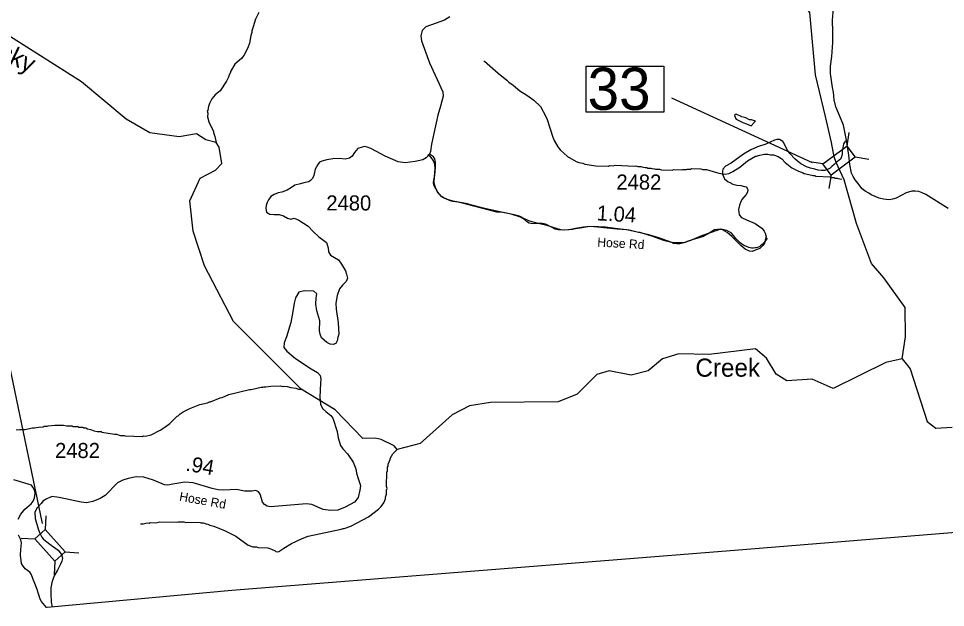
# Model space of a CAD drawing. Extents: x 1248224 to 1454986, y 825081 to 985870.
# Drawn here: x 1379404 to 1387083, y 835706 to 840583 of the extents above; entities that cross this region are included whole.
import ezdxf

# ---------------------------------------------------------------- set-up
doc = ezdxf.new("R2010")
doc.units = 0
for name, color, linetype in [('Exist Boundary Political CountyLine', 7, 'Continuous'), ('Exist Hydrographic Creek Single Shore', 7, 'Continuous'), ('Exist Hydrographic Creek Single Shore Label', 7, 'Continuous'), ('Exist Hydrographic Misc Water Feature', 7, 'Continuous'), ('Exist Road Non-System Type 51', 7, 'Continuous'), ('Exist Road Secondary Mileage Hundredths English Label', 7, 'Continuous'), ('Exist Road Secondary Structure Standard Bridge CELL', 7, 'Continuous'), ('Exist Road Secondary Structure Standard Bridge Number Label', 7, 'Continuous'), ('Exist Road Secondary Type 41 Attributed', 7, 'Continuous'), ('Exist Road Secondary Type 51 Attributed', 7, 'Continuous'), ('Exist Road Secondary Type 51 Label', 7, 'Continuous'), ('Exist Road Secondary Type 51 Number Label', 7, 'Continuous')]:
    doc.layers.add(name, color=color, linetype=linetype)

msp = doc.modelspace()

# ---------------------------------------------------------------- linework, layer by layer
at = {"layer": 'Exist Boundary Political CountyLine'}
for points in [[(1400252.8, 841646.5), (1398257.2, 841149.9), (1395419.2, 840371.9), (1394403.2, 840101.8), (1394378.2, 840069.7), (1394334.2, 839983.9), (1391652.2, 836689), (1389646.1, 836528.5), (1387679.1, 836369.4), (1385334.1, 836176.9), (1381170, 835845.8), (1379641.3, 835706.9)], [(1379402, 836436.8), (1379424, 836479.8), (1379456, 836519.3), (1379509, 836564.5), (1379526, 836586.4), (1379537, 836614.8), (1379543, 836653.5), (1379538, 836671.7), (1379523, 836702.9), (1379512, 836718.5), (1379364, 836763.6)], [(1379641.3, 835706.9), (1379637, 835706.2), (1379594, 835755.4), (1379583, 835775.7), (1379559, 835856.2), (1379510, 835982.4), (1379498, 835999.1), (1379460, 836025.1), (1379436, 836055.1), (1379429, 836070.7), (1379420, 836139.6), (1379422, 836186), (1379429, 836240.8), (1379423, 836266), (1379404, 836305.3)]]:
    msp.add_lwpolyline(points, dxfattribs=at)
at = {"layer": 'Exist Hydrographic Creek Single Shore'}
for points in [[(1386178.2, 839390.4), (1386159.9, 839436.6), (1386139.3, 839555.8), (1386088.5, 839771.6), (1386006.1, 840117.1), (1385958, 840633.4), (1385731, 840920.4), (1385676.1, 841088.9), (1385387, 841212.9), (1385338, 841272.9), (1385315.1, 841381.8), (1385410, 841511.1), (1385397.5, 841723.2), (1385449.4, 841765.9), (1385731.2, 841838.8), (1385976.9, 841921.3), (1386131.8, 842055.9), (1386140.2, 842409.5), (1386182.9, 842472.1)], [(1382255.6, 837104.4), (1382027.3, 837341.8), (1381746.7, 837513.5), (1381186, 838073.8), (1380945, 838534.9), (1380851, 838822.3), (1380823, 839072.4), (1380910, 839261.1), (1381037, 839327.4), (1381088, 839382.2), (1381066, 839517.3), (1381042.2, 839556), (1380956.9, 839580.1), (1380879.7, 839628.3), (1380735, 839604.2), (1380493, 839637.1), (1380295, 839749.4), (1379926, 840058.9), (1379243, 840489.5)], [(1386724.1, 837765.3), (1386753.1, 837948.6), (1386750.1, 838191.6), (1386571.1, 838434.7), (1386469.7, 838555.9), (1386344.5, 838885.6), (1386244.1, 839247.5), (1386178.2, 839390.4)], [(1386724.1, 837765.3), (1386590.1, 837735.2), (1386152.1, 837520.7), (1385979, 837596.5), (1385770.1, 837584.2), (1385679, 837638.6), (1385599.1, 837771.6), (1385509, 837848.9), (1385124.1, 837800.8), (1384874.1, 837805.9), (1384740.1, 837765.8), (1384621.1, 837666.5), (1384478, 837630), (1384296.1, 837666.5), (1384195.1, 837635.7), (1384033.1, 837471.5), (1383874.1, 837409), (1383315, 837403.8), (1383139, 837374.6), (1382996, 837301.9), (1382732, 837064.3), (1382540.8, 837015.6), (1382515, 837045.7), (1382408, 837097.1), (1382358.8, 837107.7), (1382255.6, 837104.4)], [(1386724.1, 837765.3), (1386789.1, 837681.9), (1386930.1, 837245.7), (1387004.1, 837191.7), (1387138.1, 837198.9)]]:
    msp.add_lwpolyline(points, dxfattribs=at)
at = {"layer": 'Exist Hydrographic Misc Water Feature'}
for points in [[(1381395.9, 840633.2), (1381366.6, 840578), (1381349, 840514.4), (1381336.2, 840482.8), (1381335.8, 840466.8), (1381327.3, 840443), (1381317.8, 840379.3), (1381304.7, 840339.6), (1381269.2, 840276.5), (1381250.6, 840253), (1381195.4, 840206.4), (1381160, 840143.3), (1381159.8, 840135.3), (1381147.2, 840111.6), (1381146.9, 840103.6), (1381126, 840064.1), (1381074.2, 839985.5), (1381033.2, 839950.5), (1381006.5, 839919.2), (1380985.6, 839879.7), (1380977, 839856), (1380972.1, 839824.1), (1380968, 839816.2), (1380971.6, 839800.1), (1380970.8, 839768.1), (1380981.9, 839727.9), (1381019.9, 839647), (1381019.7, 839639), (1381031, 839606.7), (1381042.2, 839556)], [(1383258.9, 840230.8), (1383264.8, 840230.6), (1383376.5, 840129.9), (1383449.2, 840074.1), (1383466.7, 840055.7), (1383502.2, 840032.8), (1383557, 839985.5), (1383614.2, 839950), (1383673.2, 839908.6), (1383727.9, 839855.2), (1383770.1, 839778.2), (1383783.3, 839745.9), (1383829.8, 839600.7), (1383841.2, 839574.5), (1383872, 839521.7), (1383891.4, 839497.2), (1383952.1, 839439.8), (1384023.1, 839400), (1384046.9, 839391.4), (1384078.8, 839386.6), (1384094.6, 839378.2), (1384186.2, 839363.9), (1384290.3, 839361.3), (1384298.4, 839365.1), (1384330.4, 839364.3), (1384346.5, 839367.9), (1384510.3, 839361.8), (1384518.4, 839363.6), (1384534.3, 839359.2), (1384558.3, 839358.6), (1384566.2, 839354.4), (1384594.1, 839349.7), (1384610.1, 839349.3), (1384618, 839345.1), (1384642, 839344.5), (1384649.9, 839340.4), (1384673.8, 839339.7), (1384681.7, 839335.5), (1384713.7, 839334.7), (1384729.6, 839330.4), (1384817.7, 839328.2), (1384833.8, 839331.7), (1384897.8, 839330.2), (1384905.9, 839334), (1384937.8, 839333.1), (1384945.9, 839336.9), (1384969.9, 839336.4), (1384978, 839340.2), (1385056, 839338.2), (1385069.9, 839333.8), (1385101.9, 839333), (1385205.1, 839302.5), (1385257, 839295.2), (1385289.1, 839300.4), (1385321.5, 839315.5), (1385378.4, 839352.1), (1385443.7, 839404.5), (1385508.7, 839442.8), (1385516.7, 839442.6), (1385532.8, 839450.2), (1385581.1, 839461), (1385611.1, 839460.3), (1385633, 839455.7), (1385657.1, 839455.1), (1385696.6, 839440.1), (1385726.3, 839421.4), (1385755.5, 839390.7), (1385810.4, 839347.3), (1385865.8, 839318), (1385897.6, 839309.1), (1385913.4, 839300.8), (1385977.1, 839287.2), (1385984.9, 839283), (1386000.9, 839282.6), (1386008.8, 839278.4), (1386128.8, 839271.4), (1386136.7, 839267.2), (1386160.7, 839266.6), (1386168.6, 839262.4), (1386184.6, 839262), (1386192.5, 839257.8), (1386225.6, 839252.5)], [(1385472.9, 839694.9), (1385499.4, 839723), (1385510.4, 839734.5), (1385499.8, 839737), (1385475.9, 839743.5), (1385459.9, 839744), (1385428.3, 839760.7), (1385396.5, 839769.5), (1385349, 839790.7), (1385341, 839788.9), (1385334.8, 839783.1), (1385342.2, 839758.9), (1385348.1, 839750.7), (1385403.3, 839721.3), (1385435.1, 839712.6), (1385472.9, 839694.9)], [(1379383.8, 837176.7), (1379415.8, 837179.9), (1379455.9, 837178.9), (1379520.2, 837193.3), (1379536.2, 837192.9), (1379568.4, 837200.1), (1379608.4, 837203.1), (1379616.5, 837206.8), (1379640.5, 837206.3), (1379648.6, 837210.1), (1379704.8, 837216.6), (1379776.8, 837214.8), (1379800.7, 837210.3), (1379848.7, 837209), (1379856.7, 837204.8), (1379896.6, 837203.9), (1379904.5, 837199.7), (1379936.5, 837198.8), (1379944.4, 837194.7), (1379960.4, 837194.3), (1379976.2, 837185.9), (1380000.1, 837181.3), (1380031.8, 837168.5), (1380055.7, 837163.9), (1380087.6, 837163.1), (1380095.5, 837158.9), (1380199.2, 837140.3), (1380215.2, 837139.9), (1380247, 837131.1), (1380279, 837130.4), (1380286.9, 837126.2), (1380430.8, 837122.6), (1380438.9, 837126.4), (1380454.9, 837126), (1380503.2, 837136.7), (1380576.2, 837174.9), (1380616.8, 837199.9), (1380657.5, 837230.8), (1380719, 837289.3), (1380727.1, 837293.1), (1380743.4, 837308.7), (1380767.9, 837326), (1380824.6, 837354.6), (1380905.4, 837386.6), (1380969.8, 837401), (1380986, 837408.6), (1380994, 837408.4), (1381074.8, 837442.3), (1381090.9, 837445.9), (1381147.5, 837468.5), (1381316.5, 837512.3), (1381332.5, 837511.9), (1381413, 837529.9), (1381429, 837529.4), (1381437.1, 837533.2), (1381453.1, 837532.9), (1381493.3, 837539.8), (1381573.4, 837541.8), (1381589.2, 837537.4), (1381597.3, 837539.2), (1381629.2, 837536.5), (1381661, 837527.6), (1381701, 837522.7), (1381724.8, 837514.1), (1381746.7, 837513.5)], [(1380413.4, 836399.2), (1380437.4, 836398.6), (1380469.6, 836405.8), (1380485.6, 836405.4), (1380493.7, 836409.2), (1380541.6, 836408), (1380573.8, 836415.2), (1380709.8, 836411.8), (1380725.9, 836415.4), (1380773.9, 836414.2), (1380789.7, 836409.8), (1380805.8, 836413.4), (1380909.8, 836410.8), (1380917.7, 836406.6), (1380933.7, 836406.2), (1380957.6, 836397.6), (1380973.6, 836397.2), (1380989.4, 836388.8), (1381021.1, 836380), (1381116.3, 836341.7), (1381203.1, 836295.5), (1381305.5, 836221), (1381345.1, 836208), (1381375.1, 836207.3), (1381389, 836202.9), (1381469, 836200.9), (1381500.8, 836190.1), (1381530.4, 836175.4), (1381536.2, 836169.2), (1381552.2, 836166.9), (1381560.2, 836168.7), (1381600.9, 836197.6), (1381665.9, 836236), (1381754.9, 836277.8), (1381803.4, 836296.5), (1382076.9, 836353.7), (1382093.1, 836361.3), (1382101.1, 836361.1), (1382157.5, 836379.7), (1382303.5, 836458), (1382385.1, 836519.9), (1382407.5, 836541.3), (1382430.3, 836572.8), (1382443.1, 836604.5), (1382443.5, 836620.4), (1382452, 836644.2), (1382452.8, 836676.2), (1382457.2, 836692.1), (1382453.5, 836708.2), (1382456.5, 836828), (1382460.7, 836835.9), (1382461.4, 836867.9), (1382465.6, 836875.8), (1382466, 836891.8), (1382483, 836931.3), (1382483.2, 836939.3), (1382504.1, 836978.8), (1382540.8, 837015.6)]]:
    msp.add_lwpolyline(points, dxfattribs=at)
at = {"layer": 'Exist Road Non-System Type 51'}
msp.add_lwpolyline([(1385606.7, 838763.4), (1385580, 838729.9), (1385565.6, 838712.2), (1385551.4, 838700.5), (1385545.3, 838696.6), (1385533.2, 838690.8), (1385515, 838685.2), (1385507, 838683.4), (1385489, 838681.7), (1385475, 838682), (1385455, 838686.4), (1385439.1, 838692.7), (1385409.4, 838707.3), (1385393.6, 838717.7), (1385381.8, 838725.9), (1385368, 838738.2), (1385346.5, 838762.6), (1385327, 838787), (1385307.4, 838807.4), (1385291.6, 838817.8), (1385271.8, 838828.2), (1385247.9, 838834.7), (1385233.9, 838836.9), (1385231.9, 838837), (1385215.9, 838835.3), (1385197.8, 838831.7), (1385125.3, 838807.1), (1385070.8, 838786.2), (1385048.6, 838778.6), (1385022.4, 838767.2), (1384963.9, 838742.3), (1384953.8, 838738.5), (1384925.6, 838729.1), (1384905.5, 838725.5), (1384857.4, 838724.4), (1384825.5, 838727.1), (1384769.7, 838738.2), (1384741.8, 838746.8), (1384650.4, 838780.6), (1384586.8, 838799.9), (1384553, 838810.6), (1384529.1, 838815.1), (1384463.3, 838830.4), (1384345.5, 838844.8), (1384267.7, 838854.4), (1384209.8, 838859.5), (1384165.8, 838860.4), (1384119.7, 838857.4), (1384057.5, 838848.6), (1384019.3, 838841.4), (1384005.2, 838837.6), (1383993.2, 838835.9), (1383959.1, 838832.6), (1383931, 838831.1), (1383897.1, 838833.8), (1383869.2, 838840.4), (1383815.5, 838857.5), (1383781.7, 838868.2), (1383753.8, 838876.7), (1383743.9, 838878.9), (1383708, 838885.7), (1383678.1, 838894.3), (1383658.3, 838900.7), (1383632.4, 838909.2), (1383590.8, 838928), (1383565, 838940.6), (1383545.2, 838949), (1383521.3, 838955.4), (1383485.4, 838964.2), (1383429.6, 838973.3), (1383365.9, 838988.6), (1383266.2, 839010.6), (1383148.8, 839041), (1383122.9, 839047.5), (1383003.3, 839071.9), (1382985.4, 839076.3), (1382955.5, 839084.9), (1382929.7, 839095.4), (1382908, 839109.9), (1382890.4, 839128.2), (1382878.7, 839144.5), (1382861.3, 839174.8), (1382850, 839209.1), (1382848.3, 839227.1), (1382849.3, 839273.1), (1382856.7, 839345), (1382853.3, 839375.1), (1382847.6, 839391.3), (1382841.9, 839405.4), (1382834.2, 839419.5), (1382816.6, 839437.9), (1382794.9, 839454.4)], dxfattribs=at)
at = {"layer": 'Exist Road Secondary Structure Standard Bridge CELL'}
for p, q in [((1386283.7, 839639.2), (1386266.6, 839527.3)), ((1386447, 839416.9), (1386335.1, 839434)), ((1386068, 839378.9), (1385956.2, 839396)), ((1386135, 839287.7), (1386117.9, 839175.8)), ((1379630.4, 836463.6), (1379624.3, 836350.6)), ((1379425.1, 836279.4), (1379538.1, 836273.2)), ((1379789.5, 836165.8), (1379902.5, 836159.7)), ((1379705.2, 836090.2), (1379699.1, 835977.1))]:
    msp.add_line(p, q, dxfattribs=at)
for points in [[(1386335.1, 839434), (1386135.4, 839287.3), (1386066.8, 839380.6), (1386266.6, 839527.3)], [(1379624.3, 836350.6), (1379789.9, 836166.1), (1379703.7, 836088.8), (1379538.1, 836273.2)]]:
    msp.add_lwpolyline(points, close=True, dxfattribs=at)
at = {"layer": 'Exist Road Secondary Structure Standard Bridge Number Label'}
for p, q in [((1385981.6, 839387.5), (1384815.5, 839923.2)), ((1379603.8, 836400.1), (1379101.9, 838799.8))]:
    msp.add_line(p, q, dxfattribs=at)
msp.add_lwpolyline([(1384106.1, 840189.6), (1384750.2, 840189.6), (1384750.2, 839807.2), (1384106.1, 839807.2)], close=True, dxfattribs=at)
at = {"layer": 'Exist Road Secondary Type 41 Attributed'}
for points in [[(1382975.8, 840597.7), (1382933.4, 840570.6), (1382863.9, 840543.6), (1382777.7, 840514), (1382748.1, 840483.1), (1382737.8, 840440.6), (1382741.7, 840399.4), (1382807.3, 840215.2), (1382919.2, 839976.6), (1382921.8, 839939.2), (1382899.9, 839858.1), (1382876.7, 839783.4), (1382825.3, 839542.4), (1382817.3, 839482), (1382809.2, 839459.4)], [(1386178.2, 839390.4), (1386160.2, 839374.9), (1386142.5, 839357.2), (1386128.9, 839343.6), (1386112.5, 839336.3), (1386099.8, 839330), (1386082.6, 839325.9), (1386054.9, 839325), (1386028.6, 839328.6), (1385999.5, 839337), (1385965.3, 839345.2), (1385932.2, 839355.4), (1385884.7, 839381), (1385837.9, 839419.4), (1385794.1, 839466.3), (1385774.2, 839492.4), (1385759, 839524.6), (1385745.1, 839555), (1385735.6, 839565), (1385721.3, 839574.3), (1385707.1, 839580.5), (1385685.3, 839581.4), (1385666.7, 839576.4), (1385594.1, 839542.8), (1385524.8, 839520.7), (1385470.5, 839494.7), (1385410.6, 839458.9), (1385306.9, 839386.7), (1385260.2, 839359.9), (1385239.3, 839336.8), (1385235.7, 839318.2), (1385235.2, 839294.1), (1385252.1, 839254.6), (1385282.2, 839231.5), (1385297.2, 839224.3), (1385320.8, 839212), (1385355.7, 839204.3), (1385387.9, 839200.2), (1385416.9, 839193.4), (1385430.6, 839190.7), (1385439.2, 839179.4), (1385446, 839164.4), (1385441.9, 839145.8), (1385431, 839125.8), (1385396.3, 839085.9), (1385385.4, 839059.1), (1385377.2, 839038.7), (1385369.1, 839001.5), (1385371.7, 838981.1), (1385373.6, 838957.9), (1385392.7, 838936.6), (1385433.7, 838916.6), (1385506.9, 838886.3), (1385561, 838848), (1385579.8, 838821.4), (1385588.5, 838805), (1385596.2, 838775.1), (1385590.3, 838746.5), (1385583.5, 838722.9), (1385572.6, 838707), (1385545.4, 838680.2), (1385515.4, 838666.6), (1385481.8, 838655.3), (1385459.1, 838658), (1385422.8, 838672.1), (1385386.5, 838703.8), (1385313, 838776.9), (1385274, 838811.4), (1385254.7, 838822.7), (1385233.4, 838835.4), (1385217.5, 838838.1), (1385195.3, 838836.8), (1385170.3, 838834.1), (1385116.3, 838799.1), (1385076.4, 838779.2), (1385041.5, 838768.3), (1384983.2, 838751), (1384952.3, 838739.7), (1384914.2, 838724.7), (1384883.4, 838717.4), (1384857, 838717.4), (1384830.7, 838721.1), (1384814.8, 838728.8), (1384709.6, 838767.8), (1384625.2, 838791.4), (1384529, 838815), (1384443.5, 838834.5), (1384360.9, 838839.5), (1384200.5, 838856.3), (1384136.1, 838861.3), (1384083.6, 838856.7), (1384018.8, 838844.5), (1383966.6, 838833.2), (1383913.9, 838830.4), (1383875.6, 838832.7), (1383850.7, 838840), (1383818.4, 838854.5), (1383797.1, 838865.8), (1383777.1, 838877.2), (1383757.2, 838884.4), (1383726.3, 838887.6), (1383680.7, 838884), (1383649.9, 838884.9), (1383634.9, 838889.9), (1383610.9, 838903.5), (1383595, 838919.8), (1383563.7, 838938.4), (1383486.1, 838963.4), (1383418.4, 838975.8), (1383366.6, 838980.3), (1383112.4, 839046.9), (1383046.2, 839061.8), (1383003.1, 839069.1), (1382973.1, 839076.8), (1382945.5, 839089.1), (1382912.6, 839104.5), (1382880.9, 839137.6), (1382860.9, 839173.9), (1382845.9, 839204.3), (1382842.9, 839225.6), (1382844.3, 839245.6), (1382853.8, 839284.2), (1382859.2, 839350.4), (1382857.9, 839394.3), (1382851.5, 839421.6), (1382840.9, 839438), (1382809.2, 839459.4)], [(1386262.3, 839576.8), (1386249.6, 839561.8), (1386238.2, 839544.6), (1386231.9, 839511.9), (1386227.3, 839489.3), (1386226.9, 839462), (1386220.5, 839437.1), (1386214.6, 839419.8), (1386178.2, 839390.4)], [(1382809.2, 839459.4), (1382782, 839429.4), (1382752.9, 839413.1), (1382690.3, 839399.5), (1382607.7, 839389.5), (1382547.8, 839397.6), (1382442.6, 839444.8), (1382368.2, 839482), (1382321.4, 839506.5), (1382291.5, 839519.3), (1382273.3, 839523.8), (1382249.7, 839519.3), (1382214.3, 839506.5), (1382186.2, 839473.9), (1382169, 839443.9), (1382144.9, 839425.8), (1382109.5, 839418.5), (1382062.3, 839423.1), (1382007.9, 839421.2), (1381958, 839413.1), (1381917.1, 839403.1), (1381898.1, 839393.1), (1381882.7, 839374.1), (1381862.7, 839336.8), (1381851.3, 839282.4), (1381839.5, 839257.9), (1381822.3, 839240.7), (1381808.7, 839230.7), (1381768.8, 839222.5), (1381739.7, 839215.2), (1381694.4, 839202.5), (1381664.4, 839185.3), (1381629, 839160.8), (1381586.4, 839145.4), (1381554.6, 839140.8), (1381521.9, 839125.4), (1381492.9, 839108.2), (1381474.7, 839080.9), (1381462.9, 839061), (1381454.8, 839035.6), (1381453, 839011.1), (1381459.3, 838978.4), (1381486.5, 838963.9), (1381521.9, 838961.2), (1381561.9, 838961.2), (1381599.3, 838948.1), (1381632.2, 838930.3), (1381660.3, 838923), (1381688.5, 838930.3), (1381705.7, 838923), (1381727.5, 838913.1), (1381803.2, 838864.1), (1381846.1, 838818.5), (1381891.1, 838776), (1381932.3, 838743.9), (1381954.2, 838728.4), (1381968.3, 838683.3), (1381972, 838651.9), (1381988.7, 838623.6), (1382054.4, 838586.3), (1382080.1, 838550.2), (1382113.5, 838493.6), (1382121.3, 838465.2), (1382128.6, 838432.1), (1382118.6, 838406.7), (1382088.6, 838374.9), (1382063.2, 838345), (1382042.8, 838288.8), (1382032.7, 838225), (1382035.1, 838176.2), (1382053.3, 838062.8), (1382057.8, 837969.3), (1382049.6, 837944.8), (1382042.4, 837914.8), (1382032.4, 837893.1), (1382009.7, 837883.1), (1381987, 837886.7), (1381957.1, 837899.4), (1381914.2, 837939.4), (1381903.1, 837969.3), (1381897.5, 837997.4), (1381900.1, 838079.8), (1381875.4, 838161.7), (1381867.9, 838218.9), (1381870.5, 838269.1), (1381874.3, 838303.8), (1381849.9, 838324.4), (1381774, 838328.3), (1381725.1, 838316.7), (1381699.8, 838270.6), (1381687.8, 838226.6), (1381677.1, 838157.1), (1381659.5, 838065.6), (1381624.7, 837947.2), (1381604.3, 837897.5), (1381601.7, 837860.2), (1381627.4, 837829.3), (1381698.2, 837767.5), (1381828.1, 837681.2), (1381881.3, 837651.7), (1381903.1, 837626.3), (1381908.5, 837596.3)], [(1381908.5, 837596.3), (1381905.8, 837563.7), (1381899.3, 837446.6), (1381905.4, 837390.8), (1381922.8, 837354.7), (1381948.5, 837329), (1381992, 837296.9), (1382009.2, 837274.2), (1382042.9, 837164.5), (1382051.1, 837110.9), (1382071.7, 837047.7), (1382090.3, 837019.7), (1382128.8, 836978.9), (1382175.4, 836909.3), (1382198.7, 836854.5), (1382203.4, 836818.3), (1382218.5, 836775.2), (1382236, 836715.7), (1382231.4, 836677.2), (1382217.4, 836617.7), (1382187.1, 836579.2), (1382111.3, 836537.2), (1382049.5, 836511.5), (1381988.9, 836510.4), (1381927.1, 836517.4), (1381833.8, 836559.4), (1381789.5, 836564), (1381656.2, 836553.5), (1381491.9, 836540.7), (1381465, 836545.4), (1381442.9, 836558.2), (1381424.2, 836578), (1381417.2, 836607.2), (1381406.8, 836643.4), (1381391.6, 836664.4), (1381369.4, 836673.7), (1381335.6, 836670.2), (1381277.4, 836667.9), (1381208.6, 836683), (1381104.8, 836677.2), (1381058.7, 836680.8), (1381008.6, 836692.5), (1380850, 836739.1), (1380781.3, 836743.8), (1380683.3, 836726.3), (1380640.2, 836718.1), (1380613.4, 836721.6), (1380521.3, 836760.1), (1380442, 836784.6), (1380377.9, 836787), (1380313.2, 836774.3), (1380268.9, 836760.3), (1380224.6, 836738.2), (1380120.8, 836634.3), (1380080, 836608.7), (1380019.4, 836584.2), (1379968.1, 836573.7), (1379922.6, 836578.3), (1379742, 836615.7), (1379680.2, 836623.8), (1379632.8, 836603.3), (1379605.6, 836586.1), (1379590.6, 836568.3), (1379557.9, 836532.1), (1379540.4, 836494.8), (1379542.8, 836443.4), (1379565.8, 836358.3), (1379577.3, 836326.1), (1379596.6, 836287.1), (1379607.7, 836273.7), (1379627.9, 836258), (1379674.5, 836222.2)], [(1379674.5, 836222.2), (1379732.8, 836181), (1379760.2, 836146), (1379767, 836126), (1379767.5, 836110.3), (1379762.5, 836089.7), (1379752.4, 836063.8), (1379740.6, 836042), (1379725.8, 836015.9), (1379701, 835972.6), (1379690.5, 835945.6), (1379679.9, 835913.9), (1379670.7, 835869.4), (1379672.5, 835822.2), (1379675.2, 835749.6), (1379682.8, 835710.7)]]:
    msp.add_lwpolyline(points, dxfattribs=at)
at = {"layer": 'Exist Road Secondary Type 51 Attributed'}
for points in [[(1386262.3, 839576.8), (1386238.7, 839698.9), (1386219.8, 839748.3), (1386173.3, 839851.8), (1386159.7, 839911.2), (1386155.4, 839972.5), (1386147, 840012.4), (1386137.7, 840070), (1386129.1, 840127.7), (1386129.3, 840188.9), (1386140.7, 840268.3), (1386149, 840384.9), (1386149, 840472.9), (1386146.6, 840568.7), (1386154.7, 840668.1)], [(1387105.5, 839010.4), (1386921.1, 839127.2), (1386888.9, 839141.2), (1386861.2, 839152.1), (1386832.6, 839153.5), (1386805.4, 839153.5), (1386756.9, 839139), (1386675.4, 839096.8), (1386644, 839086.4), (1386620, 839083.2), (1386591.5, 839084.4), (1386570.8, 839087.2), (1386534.5, 839095.9), (1386468, 839123.5), (1386447.2, 839137.2), (1386417.2, 839154.8), (1386393.2, 839173.9), (1386355.7, 839218.8), (1386333.5, 839246.5), (1386318.5, 839274.2), (1386305.8, 839302.8), (1386289.3, 839375.8), (1386281.8, 839450.7), (1386262.3, 839576.8)]]:
    msp.add_lwpolyline(points, dxfattribs=at)

# ---------------------------------------------------------------- texts
at = {"layer": 'Exist Hydrographic Creek Single Shore Label'}
msp.add_text('Rocky', height=150, rotation=334.43252, dxfattribs=at).set_placement((1378996.7, 840368.7))
msp.add_text('Creek', height=150, dxfattribs=at).set_placement((1385011.6, 837617.1))
at = {"layer": 'Exist Road Secondary Mileage Hundredths English Label'}
for s, rotation, p in [('1.04', 356.54128, (1384191.6, 838912.4)), ('.94', 350.06561, (1380783.8, 836840.3))]:
    msp.add_text(s, height=125, rotation=rotation, dxfattribs=at).set_placement(p)
at = {"layer": 'Exist Road Secondary Structure Standard Bridge Number Label'}
msp.add_text('33', height=350, dxfattribs=at).set_placement((1384118.7, 839827))
at = {"layer": 'Exist Road Secondary Type 51 Label'}
for rotation, p in [(356.63779, (1384197.3, 838695.7)), (349.79076, (1380731.9, 836591.3))]:
    msp.add_text('Hose Rd', height=75, rotation=rotation, dxfattribs=at).set_placement(p)
at = {"layer": 'Exist Road Secondary Type 51 Number Label'}
for s, p in [('2482', (1384357.1, 839166.7)), ('2480', (1381954.1, 838993.7)), ('2482', (1379706.7, 836943.6))]:
    msp.add_text(s, height=125, dxfattribs=at).set_placement(p)

doc.saveas('drawing.dxf')
